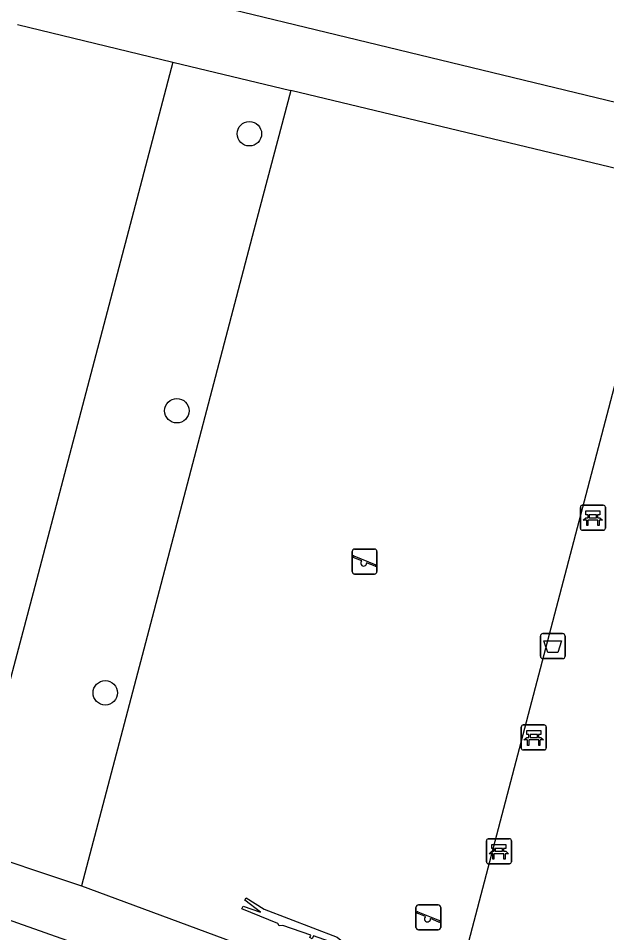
# Model space of a CAD drawing. Extents: x 162812 to 163818, y 381639 to 382470.
# Drawn here: x 163269.18 to 163292.76, y 382135.2 to 382171.85 of the extents above; entities that cross this region are included whole.
import ezdxf

# ---------------------------------------------------------------- set-up
doc = ezdxf.new("R2010")
doc.units = 0
for name, color, linetype in [('IMGEO_Afvalbak', 7, 'Continuous'), ('IMGEO_Bank', 7, 'Continuous'), ('IMGEO_Boom', 7, 'Continuous'), ('IMGEO_Groenvoorziening', 7, 'Continuous'), ('IMGEO_Speelvoorziening', 7, 'Continuous'), ('IMGEO_Voetpad_gesloten', 7, 'Continuous'), ('IMGEO_Voetpad_open', 7, 'Continuous')]:
    doc.layers.add(name, color=color, linetype=linetype)

msp = doc.modelspace()

# ---------------------------------------------------------------- linework, layer by layer
at = {"layer": 'IMGEO_Afvalbak'}
for p, q in [((163290.099, 382146.289), (163290.099, 382147.089)), ((163290.099, 382147.089), (163290.099, 382146.289)), ((163290.199, 382147.189), (163290.989, 382147.189)), ((163290.989, 382147.189), (163290.199, 382147.189)), ((163291.089, 382147.089), (163291.089, 382146.289)), ((163291.089, 382146.289), (163291.089, 382147.089)), ((163290.989, 382146.189), (163290.199, 382146.189)), ((163290.199, 382146.189), (163290.989, 382146.189))]:
    msp.add_line(p, q, dxfattribs=at)
msp.add_lwpolyline([(163290.242, 382146.903), (163290.946, 382146.903), (163290.797, 382146.433), (163290.391, 382146.433), (163290.242, 382146.903)], dxfattribs=at)
for centre, start, end in [((163290.199, 382147.089), 90, 180), ((163290.199, 382147.089), 90, 180), ((163290.989, 382147.089), 0, 90), ((163290.989, 382147.089), 360, 90), ((163290.199, 382146.289), 180, 270), ((163290.199, 382146.289), 180, 270), ((163290.989, 382146.289), 270, 0), ((163290.989, 382146.289), 270, 0)]:
    msp.add_arc(centre, 0.1, start, end, dxfattribs=at)
at = {"layer": 'IMGEO_Bank'}
for p, q in [((163291.777, 382152.332), (163292.618, 382152.332)), ((163292.618, 382152.332), (163291.777, 382152.332)), ((163291.702, 382151.407), (163291.702, 382152.248)), ((163291.702, 382152.248), (163291.702, 382151.407)), ((163292.702, 382152.257), (163292.702, 382151.416)), ((163292.702, 382151.416), (163292.702, 382152.257)), ((163292.399, 382151.73), (163292.006, 382151.73)), ((163292.011, 382151.838), (163292.011, 382151.944)), ((163292.055, 382151.944), (163292.055, 382151.838)), ((163292.343, 382151.95), (163292.061, 382151.95)), ((163292.061, 382151.832), (163292.343, 382151.832)), ((163292.349, 382151.838), (163292.349, 382151.944)), ((163292.393, 382151.944), (163292.393, 382151.838)), ((163292.627, 382151.332), (163291.786, 382151.332)), ((163291.786, 382151.332), (163292.627, 382151.332)), ((163289.334, 382142.604), (163289.334, 382143.445)), ((163289.334, 382143.445), (163289.334, 382142.604)), ((163289.409, 382143.529), (163290.25, 382143.529)), ((163290.25, 382143.529), (163289.409, 382143.529)), ((163290.334, 382143.454), (163290.334, 382142.613)), ((163290.334, 382142.613), (163290.334, 382143.454)), ((163290.031, 382142.927), (163289.638, 382142.927)), ((163289.643, 382143.035), (163289.643, 382143.141)), ((163289.687, 382143.141), (163289.687, 382143.035)), ((163289.975, 382143.147), (163289.693, 382143.147)), ((163289.693, 382143.029), (163289.975, 382143.029)), ((163289.981, 382143.035), (163289.981, 382143.141)), ((163290.025, 382143.141), (163290.025, 382143.035)), ((163290.259, 382142.529), (163289.418, 382142.529)), ((163289.418, 382142.529), (163290.259, 382142.529)), ((163287.936, 382138.042), (163287.936, 382138.883)), ((163287.936, 382138.883), (163287.936, 382138.042)), ((163288.011, 382138.967), (163288.852, 382138.967)), ((163288.852, 382138.967), (163288.011, 382138.967)), ((163288.936, 382138.892), (163288.936, 382138.051)), ((163288.936, 382138.051), (163288.936, 382138.892)), ((163288.245, 382138.473), (163288.245, 382138.579)), ((163288.289, 382138.579), (163288.289, 382138.473)), ((163288.577, 382138.585), (163288.295, 382138.585)), ((163288.295, 382138.467), (163288.577, 382138.467)), ((163288.583, 382138.473), (163288.583, 382138.579)), ((163288.627, 382138.579), (163288.627, 382138.473)), ((163288.633, 382138.365), (163288.24, 382138.365)), ((163288.861, 382137.967), (163288.02, 382137.967)), ((163288.02, 382137.967), (163288.861, 382137.967))]:
    msp.add_line(p, q, dxfattribs=at)
for points in [[(163292.005, 382151.95), (163291.919, 382151.95), (163291.919, 382152.111), (163292.482, 382152.111), (163292.482, 382151.95), (163292.399, 382151.95)], [(163291.949, 382151.73), (163291.807, 382151.73), (163291.919, 382151.832), (163292.005, 382151.832)], [(163291.999, 382151.723), (163291.999, 382151.516), (163291.956, 382151.516), (163291.956, 382151.723)], [(163292.399, 382151.832), (163292.482, 382151.832), (163292.594, 382151.73), (163292.455, 382151.73)], [(163292.449, 382151.723), (163292.449, 382151.516), (163292.405, 382151.516), (163292.405, 382151.723)], [(163289.637, 382143.147), (163289.551, 382143.147), (163289.551, 382143.308), (163290.114, 382143.308), (163290.114, 382143.147), (163290.031, 382143.147)], [(163289.581, 382142.927), (163289.439, 382142.927), (163289.551, 382143.029), (163289.637, 382143.029)], [(163289.631, 382142.92), (163289.631, 382142.713), (163289.588, 382142.713), (163289.588, 382142.92)], [(163290.031, 382143.029), (163290.114, 382143.029), (163290.226, 382142.927), (163290.087, 382142.927)], [(163290.081, 382142.92), (163290.081, 382142.713), (163290.037, 382142.713), (163290.037, 382142.92)], [(163288.183, 382138.365), (163288.041, 382138.365), (163288.153, 382138.467), (163288.239, 382138.467)], [(163288.239, 382138.585), (163288.153, 382138.585), (163288.153, 382138.746), (163288.716, 382138.746), (163288.716, 382138.585), (163288.633, 382138.585)], [(163288.633, 382138.467), (163288.716, 382138.467), (163288.828, 382138.365), (163288.689, 382138.365)], [(163288.233, 382138.358), (163288.233, 382138.151), (163288.19, 382138.151), (163288.19, 382138.358)], [(163288.683, 382138.358), (163288.683, 382138.151), (163288.639, 382138.151), (163288.639, 382138.358)]]:
    msp.add_lwpolyline(points, dxfattribs=at)
for centre, radius, start, end in [((163291.78, 382152.254), 0.0779, 92.4484, 184.2845), ((163291.78, 382152.254), 0.0779, 92.4484, 184.2845), ((163292.624, 382152.254), 0.0779, 2.4484, 94.2845), ((163292.624, 382152.254), 0.0779, 2.4484, 94.2845), ((163291.949, 382151.723), 0.00671, 2.8957, 87.1043), ((163292.006, 382151.723), 0.00671, 92.8957, 177.1043), ((163292.004, 382151.943), 0.00671, 2.8957, 87.1043), ((163292.004, 382151.839), 0.00671, 272.8957, 357.1043), ((163292.061, 382151.943), 0.00671, 92.8957, 177.1043), ((163292.061, 382151.839), 0.00671, 182.8957, 267.1043), ((163292.343, 382151.943), 0.00671, 2.8957, 87.1043), ((163292.343, 382151.839), 0.00671, 272.8957, 357.1043), ((163292.4, 382151.943), 0.00671, 92.8957, 177.1043), ((163292.4, 382151.839), 0.00671, 182.8957, 267.1043), ((163292.398, 382151.723), 0.00671, 2.8957, 87.1043), ((163292.455, 382151.723), 0.00671, 92.8957, 177.1043), ((163291.78, 382151.41), 0.0779, 182.4484, 274.2845), ((163291.78, 382151.41), 0.0779, 182.4484, 274.2845), ((163292.624, 382151.41), 0.0779, 272.4484, 4.2845), ((163292.624, 382151.41), 0.0779, 272.4484, 4.2845), ((163289.412, 382143.451), 0.0779, 92.4484, 184.2845), ((163289.412, 382143.451), 0.0779, 92.4484, 184.2845), ((163290.256, 382143.451), 0.0779, 2.4484, 94.2845), ((163290.256, 382143.451), 0.0779, 2.4484, 94.2845), ((163289.581, 382142.92), 0.00671, 2.8957, 87.1043), ((163289.638, 382142.92), 0.00671, 92.8957, 177.1043), ((163289.636, 382143.14), 0.00671, 2.8957, 87.1043), ((163289.636, 382143.036), 0.00671, 272.8957, 357.1043), ((163289.693, 382143.14), 0.00671, 92.8957, 177.1043), ((163289.693, 382143.036), 0.00671, 182.8957, 267.1043), ((163289.975, 382143.14), 0.00671, 2.8957, 87.1043), ((163289.975, 382143.036), 0.00671, 272.8957, 357.1043), ((163290.032, 382143.14), 0.00671, 92.8957, 177.1043), ((163290.032, 382143.036), 0.00671, 182.8957, 267.1043), ((163290.03, 382142.92), 0.00671, 2.8957, 87.1043), ((163290.087, 382142.92), 0.00671, 92.8957, 177.1043), ((163289.412, 382142.607), 0.0779, 182.4484, 274.2845), ((163289.412, 382142.607), 0.0779, 182.4484, 274.2845), ((163290.256, 382142.607), 0.0779, 272.4484, 4.2845), ((163290.256, 382142.607), 0.0779, 272.4484, 4.2845), ((163288.014, 382138.889), 0.0779, 92.4484, 184.2845), ((163288.014, 382138.889), 0.0779, 92.4484, 184.2845), ((163288.858, 382138.889), 0.0779, 2.4484, 94.2845), ((163288.858, 382138.889), 0.0779, 2.4484, 94.2845), ((163288.238, 382138.578), 0.00671, 2.8957, 87.1043), ((163288.238, 382138.474), 0.00671, 272.8957, 357.1043), ((163288.295, 382138.578), 0.00671, 92.8957, 177.1043), ((163288.295, 382138.474), 0.00671, 182.8957, 267.1043), ((163288.577, 382138.578), 0.00671, 2.8957, 87.1043), ((163288.577, 382138.474), 0.00671, 272.8957, 357.1043), ((163288.634, 382138.578), 0.00671, 92.8957, 177.1043), ((163288.634, 382138.474), 0.00671, 182.8957, 267.1043), ((163288.014, 382138.045), 0.0779, 182.4484, 274.2845), ((163288.014, 382138.045), 0.0779, 182.4484, 274.2845), ((163288.183, 382138.358), 0.00671, 2.8957, 87.1043), ((163288.24, 382138.358), 0.00671, 92.8957, 177.1043), ((163288.632, 382138.358), 0.00671, 2.8957, 87.1043), ((163288.689, 382138.358), 0.00671, 92.8957, 177.1043), ((163288.858, 382138.045), 0.0779, 272.4484, 4.2845), ((163288.858, 382138.045), 0.0779, 272.4484, 4.2845)]:
    msp.add_arc(centre, radius, start, end, dxfattribs=at)
at = {"layer": 'IMGEO_Boom'}
for centre in [(163278.441, 382167.218), (163275.534, 382156.119), (163272.665, 382144.817)]:
    msp.add_circle(centre, 0.489, dxfattribs=at)
at = {"layer": 'IMGEO_Groenvoorziening'}
msp.add_lwpolyline([(163275.374, 382170.094), (163273.934, 382164.595), (163269.85, 382149.073), (163267.072, 382138.629)], dxfattribs=at)
at = {"layer": 'IMGEO_Speelvoorziening'}
for p, q in [((163282.658, 382150.577), (163283.448, 382150.577)), ((163283.448, 382150.577), (163282.658, 382150.577)), ((163282.558, 382149.677), (163282.558, 382150.477)), ((163282.558, 382150.477), (163282.558, 382149.677)), ((163282.941, 382150.105), (163282.602, 382150.242)), ((163282.627, 382150.302), (163283.503, 382149.949)), ((163283.548, 382150.477), (163283.548, 382149.677)), ((163283.548, 382149.677), (163283.548, 382150.477)), ((163283.479, 382149.889), (163283.139, 382150.026)), ((163283.448, 382149.577), (163282.658, 382149.577)), ((163282.658, 382149.577), (163283.448, 382149.577)), ((163285.115, 382135.42), (163285.115, 382136.22)), ((163285.115, 382136.22), (163285.115, 382135.42)), ((163285.215, 382136.32), (163286.005, 382136.32)), ((163286.005, 382136.32), (163285.215, 382136.32)), ((163286.105, 382136.22), (163286.105, 382135.42)), ((163286.105, 382135.42), (163286.105, 382136.22)), ((163285.498, 382135.848), (163285.159, 382135.985)), ((163285.184, 382136.045), (163286.06, 382135.692)), ((163286.036, 382135.632), (163285.696, 382135.769)), ((163286.005, 382135.32), (163285.215, 382135.32)), ((163285.215, 382135.32), (163286.005, 382135.32))]:
    msp.add_line(p, q, dxfattribs=at)
for centre, radius, start, end in [((163282.658, 382150.477), 0.1, 90, 180), ((163282.658, 382150.477), 0.1, 90, 180), ((163283.448, 382150.477), 0.1, 0, 90), ((163283.448, 382150.477), 0.1, 360, 90), ((163282.615, 382150.272), 0.0327, 68.078, 248.078), ((163283.02, 382150.015), 0.12, 130.9928, 5.1632), ((163283.491, 382149.919), 0.0327, 248.078, 68.078), ((163282.658, 382149.677), 0.1, 180, 270), ((163282.658, 382149.677), 0.1, 180, 270), ((163283.448, 382149.677), 0.1, 270, 0), ((163283.448, 382149.677), 0.1, 270, 0), ((163285.215, 382136.22), 0.1, 90, 180), ((163285.215, 382136.22), 0.1, 90, 180), ((163286.005, 382136.22), 0.1, 0, 90), ((163286.005, 382136.22), 0.1, 360, 90), ((163285.172, 382136.015), 0.0327, 68.078, 248.078), ((163285.577, 382135.758), 0.12, 130.9928, 5.1632), ((163286.048, 382135.662), 0.0327, 248.078, 68.078), ((163285.215, 382135.42), 0.1, 180, 270), ((163285.215, 382135.42), 0.1, 180, 270), ((163286.005, 382135.42), 0.1, 270, 0), ((163286.005, 382135.42), 0.1, 270, 0)]:
    msp.add_arc(centre, radius, start, end, dxfattribs=at)
at = {"layer": 'IMGEO_Voetpad_gesloten'}
for points in [[(163280.096, 382168.954), (163278.624, 382163.36), (163274.539, 382147.838), (163271.709, 382137.084)], [(163295.227, 382165.323), (163280.096, 382168.954)], [(163286.387, 382131.648), (163294.668, 382163.195)], [(163271.709, 382137.084), (163286.387, 382131.648)], [(163282.561, 382134.528), (163281.003, 382135.076), (163280.961, 382134.965), (163280.857, 382135.009), (163280.908, 382135.112), (163279.785, 382135.49), (163279.63, 382135.484), (163279.586, 382135.577), (163278.139, 382136.164), (163278.19, 382136.273), (163278.881, 382136.029), (163278.256, 382136.511), (163278.307, 382136.606), (163279.031, 382136.143), (163281.951, 382135.032), (163282.561, 382134.528)]]:
    msp.add_lwpolyline(points, dxfattribs=at)
at = {"layer": 'IMGEO_Voetpad_open'}
for points in [[(163296.089, 382167.75), (163263.175, 382175.728)], [(163269.156, 382171.595), (163275.374, 382170.094)], [(163275.374, 382170.094), (163280.096, 382168.954)], [(163261.304, 382135.746), (163257.303, 382136.866), (163251.788, 382138.414), (163250.622, 382141.369), (163262.733, 382138.041), (163265.845, 382136.765), (163277.044, 382132.812), (163275.884, 382130.001)], [(163267.072, 382138.629), (163271.709, 382137.084)]]:
    msp.add_lwpolyline(points, dxfattribs=at)

doc.saveas('drawing.dxf')
